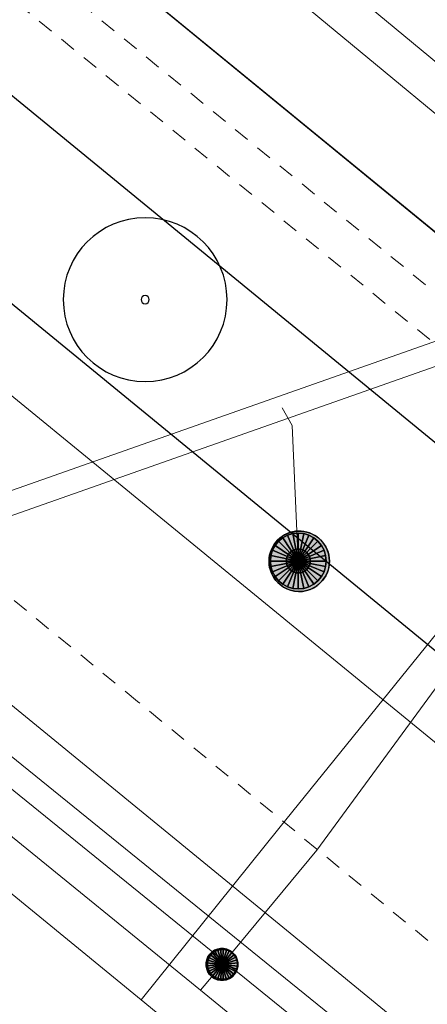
# Model space of a CAD drawing. Header units: metres. Extents: x 2695560 to 2696939, y 1260491 to 1262050.
# Tile 609 of 656: x 2696056.41 to 2696061.52, y 1260933.69 to 1260946.03. Entities that reach past the tile are written whole.
import ezdxf

# ---------------------------------------------------------------- set-up
doc = ezdxf.new("R2010")
doc.units = ezdxf.units.M
doc.linetypes.add('AUSGEZOGEN', pattern=[0])
doc.linetypes.add('VERDECKT2_S2', pattern=[0.36, 0.2, -0.16])
for name, color, linetype in [('XR$1$AV_Linien (BB)', 7, 'AUSGEZOGEN'), ('XR$1$AW_LK_Schachtdeckel', 24, 'AUSGEZOGEN'), ('XR$1$GA_LK_Absperrarmatur', 32, 'AUSGEZOGEN'), ('XR$1$GR_Baum', 94, 'AUSGEZOGEN'), ('XR$1$Liegenschaftsgrenzen', 7, 'AUSGEZOGEN'), ('XR$1$PFAW', 255, 'AUSGEZOGEN'), ('XR$1$PFGA', 255, 'AUSGEZOGEN')]:
    doc.layers.add(name, color=color, linetype=linetype)
for name, color, linetype, lineweight in [('XR$2$ABW-Linie-R-genau', 4, 'AUSGEZOGEN', 18), ('XR$2$ABW-LinieFlaeche-R-genau', 4, 'AUSGEZOGEN', 18), ('XR$2$ABW-Punkt', 6, 'AUSGEZOGEN', 18), ('XR$2$ELE-Flaeche-oberirdisch', 1, 'AUSGEZOGEN', 18), ('XR$2$ELE-Linie-ungenau', 1, 'VERDECKT2_S2', 18), ('XR$2$ELE-LinieFlaeche-genau', 1, 'AUSGEZOGEN', 18), ('XR$2$ELE-LinieFlaeche-ungenau', 1, 'VERDECKT2_S2', 18), ('XR$2$GAS-Linie-genau', 12, 'AUSGEZOGEN', 18), ('XR$2$GAS-LinieFlaeche-genau', 12, 'AUSGEZOGEN', 18), ('XR$2$GAS-Punkt', 12, 'AUSGEZOGEN', 18), ('XR$2$WAS-Linie-genau', 5, 'AUSGEZOGEN', 18)]:
    doc.layers.add(name, color=color, linetype=linetype, lineweight=lineweight)

# ---------------------------------------------------------------- blocks, each defined once
blk = doc.blocks.new('WBGR1')
at = {"color": 94, "transparency": 33554687}
for radius, start, end in [(1, 90, 270), (1, 270, 90), (0.05, 90, 270), (0.05, 270, 90)]:
    blk.add_arc((0, 0), radius, start, end, dxfattribs=at)
blk = doc.blocks.new('BAW2088')
at = {"layer": 'XR$1$PFAW', "transparency": 33554687}
blk.add_hatch(color=253, dxfattribs=at).paths.add_polyline_path([(0.51, 0), (0.5, 0.101), (0.47, 0.197), (0.421, 0.286), (0.355, 0.362), (0.275, 0.424), (0.184, 0.469), (0.086, 0.494), (-0.015, 0.499), (-0.115, 0.484), (-0.21, 0.449), (-0.296, 0.395), (-0.369, 0.326), (-0.427, 0.243), (-0.467, 0.15), (-0.487, 0.051), (-0.487, -0.051), (-0.467, -0.15), (-0.427, -0.243), (-0.369, -0.326), (-0.296, -0.395), (-0.21, -0.449), (-0.115, -0.484), (-0.015, -0.499), (0.086, -0.494), (0.184, -0.469), (0.275, -0.424), (0.355, -0.362), (0.421, -0.286), (0.47, -0.197), (0.5, -0.101)])
at = {"transparency": 33554687}
for start, end in [(91.1948, 268.8052), (268.8052, 91.1948)]:
    blk.add_arc((0.01, 0), 0.5, start, end, dxfattribs=at)
at = {"layer": 'XR$1$PFAW', "transparency": 33554687}
blk.add_circle((0.01, 0), 0.5, dxfattribs=at)
blk = doc.blocks.new('BGA965')
at = {"layer": 'XR$1$PFGA', "transparency": 33554687}
blk.add_hatch(color=7, dxfattribs=at).paths.add_polyline_path([(0.5, 0), (0.49, 0.101), (0.459, 0.197), (0.41, 0.286), (0.344, 0.362), (0.264, 0.424), (0.174, 0.469), (0.076, 0.494), (-0.025, 0.499), (-0.125, 0.484), (-0.22, 0.449), (-0.306, 0.395), (-0.379, 0.326), (-0.437, 0.243), (-0.477, 0.15), (-0.497, 0.051), (-0.497, -0.051), (-0.477, -0.15), (-0.437, -0.243), (-0.379, -0.326), (-0.306, -0.395), (-0.22, -0.449), (-0.125, -0.484), (-0.025, -0.499), (0.076, -0.494), (0.174, -0.469), (0.264, -0.424), (0.344, -0.362), (0.41, -0.286), (0.459, -0.197), (0.49, -0.101)])
at = {"color": 32, "transparency": 33554687}
blk.add_line((0, 0.5), (0, -0.5), dxfattribs=at)
for start, end in [(90, 270), (270, 90)]:
    blk.add_arc((0, 0), 0.5, start, end, dxfattribs=at)
at = {"layer": 'XR$1$PFGA', "transparency": 33554687}
blk.add_circle((0, 0), 0.5, dxfattribs=at)
blk = doc.blocks.new('GAS-ABSPERRORGAN')
at = {"layer": 'XR$2$GAS-Punkt', "linetype": 'AUSGEZOGEN', "lineweight": 25, "transparency": 33554687}
blk.add_line((0, 200, 2500), (0, -200, 2500), dxfattribs=at)
for points in [[(-141, 141, 2500), (0, 0, 2500), (-166, 111, 2500)], [(-141, 141), (0, 0), (-166, 111)], [(-141, 141, 2500), (-141, 141), (-166, 111), (-166, 111, 2500)], [(-111, 166, 2500), (0, 0, 2500), (-141, 141, 2500)], [(-111, 166), (0, 0), (-141, 141)], [(-111, 166, 2500), (-111, 166), (-141, 141), (-141, 141, 2500)], [(-77, 185, 2500), (0, 0, 2500), (-111, 166, 2500)], [(-77, 185), (0, 0), (-111, 166)], [(-77, 185, 2500), (-77, 185), (-111, 166), (-111, 166, 2500)], [(-39, 196, 2500), (0, 0, 2500), (-77, 185, 2500)], [(-39, 196), (0, 0), (-77, 185)], [(-39, 196, 2500), (-39, 196), (-77, 185), (-77, 185, 2500)], [(0, 200, 2500), (0, 0, 2500), (-39, 196, 2500)], [(0, 200), (0, 0), (-39, 196)], [(0, 200, 2500), (0, 200), (-39, 196), (-39, 196, 2500)], [(39, 196, 2500), (0, 0, 2500), (0, 200, 2500)], [(39, 196), (0, 0), (0, 200)], [(39, 196, 2500), (39, 196), (0, 200), (0, 200, 2500)], [(77, 185, 2500), (0, 0, 2500), (39, 196, 2500)], [(77, 185), (0, 0), (39, 196)], [(111, 166, 2500), (0, 0, 2500), (77, 185, 2500)], [(111, 166), (0, 0), (77, 185)], [(141, 141, 2500), (0, 0, 2500), (111, 166, 2500)], [(141, 141), (0, 0), (111, 166)], [(166, 111, 2500), (0, 0, 2500), (141, 141, 2500)], [(166, 111), (0, 0), (141, 141)], [(77, 185, 2500), (77, 185), (39, 196), (39, 196, 2500)], [(111, 166, 2500), (111, 166), (77, 185), (77, 185, 2500)], [(141, 141, 2500), (141, 141), (111, 166), (111, 166, 2500)], [(166, 111, 2500), (166, 111), (141, 141), (141, 141, 2500)], [(-196, 39, 2500), (0, 0, 2500), (-200, 0, 2500)], [(-196, 39), (0, 0), (-200, 0)], [(-196, 39, 2500), (-196, 39), (-200, 0), (-200, 0, 2500)], [(-200, 0, 2500), (0, 0, 2500), (-196, -39, 2500)], [(-200, 0), (0, 0), (-196, -39)], [(-185, 77, 2500), (0, 0, 2500), (-196, 39, 2500)], [(-185, 77), (0, 0), (-196, 39)], [(-185, 77, 2500), (-185, 77), (-196, 39), (-196, 39, 2500)], [(-196, -39, 2500), (0, 0, 2500), (-185, -77, 2500)], [(-196, -39), (0, 0), (-185, -77)], [(-166, 111, 2500), (0, 0, 2500), (-185, 77, 2500)], [(-166, 111), (0, 0), (-185, 77)], [(-166, 111, 2500), (-166, 111), (-185, 77), (-185, 77, 2500)], [(-185, -77, 2500), (0, 0, 2500), (-166, -111, 2500)], [(-185, -77), (0, 0), (-166, -111)], [(-166, -111, 2500), (0, 0, 2500), (-141, -141, 2500)], [(-166, -111), (0, 0), (-141, -141)], [(-141, -141, 2500), (0, 0, 2500), (-111, -166, 2500)], [(-141, -141), (0, 0), (-111, -166)], [(-111, -166, 2500), (0, 0, 2500), (-77, -185, 2500)], [(-111, -166), (0, 0), (-77, -185)], [(-77, -185, 2500), (0, 0, 2500), (-39, -196, 2500)], [(-77, -185), (0, 0), (-39, -196)], [(-39, -196, 2500), (0, 0, 2500), (0, -200, 2500)], [(-39, -196), (0, 0), (0, -200)], [(185, 77, 2500), (0, 0, 2500), (166, 111, 2500)], [(185, 77), (0, 0), (166, 111)], [(196, 39, 2500), (0, 0, 2500), (185, 77, 2500)], [(196, 39), (0, 0), (185, 77)], [(200, 0, 2500), (0, 0, 2500), (196, 39, 2500)], [(200, 0), (0, 0), (196, 39)], [(0, -200, 2500), (0, 0, 2500), (39, -196, 2500)], [(39, -196, 2500), (0, 0, 2500), (77, -185, 2500)], [(77, -185, 2500), (0, 0, 2500), (111, -166, 2500)], [(111, -166, 2500), (0, 0, 2500), (141, -141, 2500)], [(141, -141, 2500), (0, 0, 2500), (166, -111, 2500)], [(166, -111, 2500), (0, 0, 2500), (185, -77, 2500)], [(185, -77, 2500), (0, 0, 2500), (196, -39, 2500)], [(196, -39, 2500), (0, 0, 2500), (200, 0, 2500)], [(0, -200), (0, 0), (39, -196)], [(39, -196), (0, 0), (77, -185)], [(77, -185), (0, 0), (111, -166)], [(111, -166), (0, 0), (141, -141)], [(141, -141), (0, 0), (166, -111)], [(166, -111), (0, 0), (185, -77)], [(185, -77), (0, 0), (196, -39)], [(196, -39), (0, 0), (200, 0)], [(185, 77, 2500), (185, 77), (166, 111), (166, 111, 2500)], [(196, 39, 2500), (196, 39), (185, 77), (185, 77, 2500)], [(200, 0, 2500), (200, 0), (196, 39), (196, 39, 2500)], [(-200, 0, 2500), (-200, 0), (-196, -39), (-196, -39, 2500)], [(-196, -39, 2500), (-196, -39), (-185, -77), (-185, -77, 2500)], [(-185, -77, 2500), (-185, -77), (-166, -111), (-166, -111, 2500)], [(-166, -111, 2500), (-166, -111), (-141, -141), (-141, -141, 2500)], [(141, -141, 2500), (141, -141), (166, -111), (166, -111, 2500)], [(166, -111, 2500), (166, -111), (185, -77), (185, -77, 2500)], [(185, -77, 2500), (185, -77), (196, -39), (196, -39, 2500)], [(196, -39, 2500), (196, -39), (200, 0), (200, 0, 2500)], [(-141, -141, 2500), (-141, -141), (-111, -166), (-111, -166, 2500)], [(-111, -166, 2500), (-111, -166), (-77, -185), (-77, -185, 2500)], [(-77, -185, 2500), (-77, -185), (-39, -196), (-39, -196, 2500)], [(-39, -196, 2500), (-39, -196), (0, -200), (0, -200, 2500)], [(0, -200, 2500), (0, -200), (39, -196), (39, -196, 2500)], [(39, -196, 2500), (39, -196), (77, -185), (77, -185, 2500)], [(77, -185, 2500), (77, -185), (111, -166), (111, -166, 2500)], [(111, -166, 2500), (111, -166), (141, -141), (141, -141, 2500)]]:
    blk.add_3dface(points, dxfattribs=at)
blk = doc.blocks.new('ABW-SCHLAMMSAMMLER_RUND')
at = {"layer": 'XR$2$ABW-Punkt', "linetype": 'AUSGEZOGEN', "lineweight": 13, "transparency": 33554687}
for p, q in [((-70, 75, 2500), (70, 75, 2500)), ((-70, -75, 2500), (70, -75, 2500))]:
    blk.add_line(p, q, dxfattribs=at)
blk.add_polyline3d([(90, 0, 2500), (0, 0, 2500), (-90, 0, 2500)], dxfattribs=at)
at = {"layer": 'XR$2$ABW-Punkt', "linetype": 'AUSGEZOGEN', "lineweight": 25, "transparency": 33554687}
for points in [[(-83, 125, 2500), (0, 0, 2500), (-106, 106, 2500)], [(-83, 125), (0, 0), (-106, 106)], [(-83, 125, 2500), (-83, 125), (-106, 106), (-106, 106, 2500)], [(-57, 139, 2500), (0, 0, 2500), (-83, 125, 2500)], [(-57, 139), (0, 0), (-83, 125)], [(-57, 139, 2500), (-57, 139), (-83, 125), (-83, 125, 2500)], [(-29, 147, 2500), (0, 0, 2500), (-57, 139, 2500)], [(-29, 147), (0, 0), (-57, 139)], [(-29, 147, 2500), (-29, 147), (-57, 139), (-57, 139, 2500)], [(0, 150, 2500), (0, 0, 2500), (-29, 147, 2500)], [(0, 150), (0, 0), (-29, 147)], [(0, 150, 2500), (0, 150), (-29, 147), (-29, 147, 2500)], [(29, 147, 2500), (0, 0, 2500), (0, 150, 2500)], [(29, 147), (0, 0), (0, 150)], [(29, 147, 2500), (29, 147), (0, 150), (0, 150, 2500)], [(57, 139, 2500), (0, 0, 2500), (29, 147, 2500)], [(57, 139), (0, 0), (29, 147)], [(83, 125, 2500), (0, 0, 2500), (57, 139, 2500)], [(83, 125), (0, 0), (57, 139)], [(106, 106, 2500), (0, 0, 2500), (83, 125, 2500)], [(106, 106), (0, 0), (83, 125)], [(57, 139, 2500), (57, 139), (29, 147), (29, 147, 2500)], [(83, 125, 2500), (83, 125), (57, 139), (57, 139, 2500)], [(106, 106, 2500), (106, 106), (83, 125), (83, 125, 2500)], [(-147, 29, 2500), (0, 0, 2500), (-150, 0, 2500)], [(-147, 29), (0, 0), (-150, 0)], [(-147, 29, 2500), (-147, 29), (-150, 0), (-150, 0, 2500)], [(-150, 0, 2500), (0, 0, 2500), (-147, -29, 2500)], [(-150, 0), (0, 0), (-147, -29)], [(-139, 57, 2500), (0, 0, 2500), (-147, 29, 2500)], [(-139, 57), (0, 0), (-147, 29)], [(-139, 57, 2500), (-139, 57), (-147, 29), (-147, 29, 2500)], [(-147, -29, 2500), (0, 0, 2500), (-139, -57, 2500)], [(-147, -29), (0, 0), (-139, -57)], [(-125, 83, 2500), (0, 0, 2500), (-139, 57, 2500)], [(-125, 83), (0, 0), (-139, 57)], [(-125, 83, 2500), (-125, 83), (-139, 57), (-139, 57, 2500)], [(-139, -57, 2500), (0, 0, 2500), (-125, -83, 2500)], [(-139, -57), (0, 0), (-125, -83)], [(-106, 106, 2500), (0, 0, 2500), (-125, 83, 2500)], [(-106, 106), (0, 0), (-125, 83)], [(-106, 106, 2500), (-106, 106), (-125, 83), (-125, 83, 2500)], [(-125, -83, 2500), (0, 0, 2500), (-106, -106, 2500)], [(-125, -83), (0, 0), (-106, -106)], [(-106, -106, 2500), (0, 0, 2500), (-83, -125, 2500)], [(-106, -106), (0, 0), (-83, -125)], [(-83, -125, 2500), (0, 0, 2500), (-57, -139, 2500)], [(-83, -125), (0, 0), (-57, -139)], [(-57, -139, 2500), (0, 0, 2500), (-29, -147, 2500)], [(-57, -139), (0, 0), (-29, -147)], [(-29, -147, 2500), (0, 0, 2500), (0, -150, 2500)], [(-29, -147), (0, 0), (0, -150)], [(125, 83, 2500), (0, 0, 2500), (106, 106, 2500)], [(125, 83), (0, 0), (106, 106)], [(139, 57, 2500), (0, 0, 2500), (125, 83, 2500)], [(139, 57), (0, 0), (125, 83)], [(147, 29, 2500), (0, 0, 2500), (139, 57, 2500)], [(147, 29), (0, 0), (139, 57)], [(150, 0, 2500), (0, 0, 2500), (147, 29, 2500)], [(150, 0), (0, 0), (147, 29)], [(0, -150, 2500), (0, 0, 2500), (29, -147, 2500)], [(29, -147, 2500), (0, 0, 2500), (57, -139, 2500)], [(57, -139, 2500), (0, 0, 2500), (83, -125, 2500)], [(83, -125, 2500), (0, 0, 2500), (106, -106, 2500)], [(106, -106, 2500), (0, 0, 2500), (125, -83, 2500)], [(125, -83, 2500), (0, 0, 2500), (139, -57, 2500)], [(139, -57, 2500), (0, 0, 2500), (147, -29, 2500)], [(147, -29, 2500), (0, 0, 2500), (150, 0, 2500)], [(0, -150), (0, 0), (29, -147)], [(29, -147), (0, 0), (57, -139)], [(57, -139), (0, 0), (83, -125)], [(83, -125), (0, 0), (106, -106)], [(106, -106), (0, 0), (125, -83)], [(125, -83), (0, 0), (139, -57)], [(139, -57), (0, 0), (147, -29)], [(147, -29), (0, 0), (150, 0)], [(125, 83, 2500), (125, 83), (106, 106), (106, 106, 2500)], [(139, 57, 2500), (139, 57), (125, 83), (125, 83, 2500)], [(147, 29, 2500), (147, 29), (139, 57), (139, 57, 2500)], [(150, 0, 2500), (150, 0), (147, 29), (147, 29, 2500)], [(-150, 0, 2500), (-150, 0), (-147, -29), (-147, -29, 2500)], [(-147, -29, 2500), (-147, -29), (-139, -57), (-139, -57, 2500)], [(-139, -57, 2500), (-139, -57), (-125, -83), (-125, -83, 2500)], [(-125, -83, 2500), (-125, -83), (-106, -106), (-106, -106, 2500)], [(-106, -106, 2500), (-106, -106), (-83, -125), (-83, -125, 2500)], [(83, -125, 2500), (83, -125), (106, -106), (106, -106, 2500)], [(106, -106, 2500), (106, -106), (125, -83), (125, -83, 2500)], [(125, -83, 2500), (125, -83), (139, -57), (139, -57, 2500)], [(139, -57, 2500), (139, -57), (147, -29), (147, -29, 2500)], [(147, -29, 2500), (147, -29), (150, 0), (150, 0, 2500)], [(-83, -125, 2500), (-83, -125), (-57, -139), (-57, -139, 2500)], [(-57, -139, 2500), (-57, -139), (-29, -147), (-29, -147, 2500)], [(-29, -147, 2500), (-29, -147), (0, -150), (0, -150, 2500)], [(0, -150, 2500), (0, -150), (29, -147), (29, -147, 2500)], [(29, -147, 2500), (29, -147), (57, -139), (57, -139, 2500)], [(57, -139, 2500), (57, -139), (83, -125), (83, -125, 2500)]]:
    blk.add_3dface(points, dxfattribs=at)
blk = doc.blocks.new('ABW-DECKEL')
at = {"layer": 'XR$2$ABW-Punkt', "linetype": 'AUSGEZOGEN', "lineweight": 25, "transparency": 33554687}
for points in [[(-247, 247, 2500), (0, 0, 2500), (-291, 194, 2500)], [(-247, 247), (0, 0), (-291, 194)], [(-247, 247, 2500), (-247, 247), (-291, 194), (-291, 194, 2500)], [(-194, 291, 2500), (0, 0, 2500), (-247, 247, 2500)], [(-194, 291), (0, 0), (-247, 247)], [(-194, 291, 2500), (-194, 291), (-247, 247), (-247, 247, 2500)], [(-134, 323, 2500), (0, 0, 2500), (-194, 291, 2500)], [(-134, 323), (0, 0), (-194, 291)], [(-134, 323, 2500), (-134, 323), (-194, 291), (-194, 291, 2500)], [(-68, 343, 2500), (0, 0, 2500), (-134, 323, 2500)], [(-68, 343), (0, 0), (-134, 323)], [(-68, 343, 2500), (-68, 343), (-134, 323), (-134, 323, 2500)], [(0, 350, 2500), (0, 0, 2500), (-68, 343, 2500)], [(0, 350), (0, 0), (-68, 343)], [(0, 350, 2500), (0, 350), (-68, 343), (-68, 343, 2500)], [(68, 343, 2500), (0, 0, 2500), (0, 350, 2500)], [(68, 343), (0, 0), (0, 350)], [(68, 343, 2500), (68, 343), (0, 350), (0, 350, 2500)], [(134, 323, 2500), (0, 0, 2500), (68, 343, 2500)], [(134, 323), (0, 0), (68, 343)], [(194, 291, 2500), (0, 0, 2500), (134, 323, 2500)], [(194, 291), (0, 0), (134, 323)], [(247, 247, 2500), (0, 0, 2500), (194, 291, 2500)], [(247, 247), (0, 0), (194, 291)], [(291, 194, 2500), (0, 0, 2500), (247, 247, 2500)], [(291, 194), (0, 0), (247, 247)], [(134, 323, 2500), (134, 323), (68, 343), (68, 343, 2500)], [(194, 291, 2500), (194, 291), (134, 323), (134, 323, 2500)], [(247, 247, 2500), (247, 247), (194, 291), (194, 291, 2500)], [(291, 194, 2500), (291, 194), (247, 247), (247, 247, 2500)], [(-323, 134, 2500), (0, 0, 2500), (-343, 68, 2500)], [(-323, 134), (0, 0), (-343, 68)], [(-323, 134, 2500), (-323, 134), (-343, 68), (-343, 68, 2500)], [(-291, 194, 2500), (0, 0, 2500), (-323, 134, 2500)], [(-291, 194), (0, 0), (-323, 134)], [(-291, 194, 2500), (-291, 194), (-323, 134), (-323, 134, 2500)], [(323, 134, 2500), (0, 0, 2500), (291, 194, 2500)], [(323, 134), (0, 0), (291, 194)], [(343, 68, 2500), (0, 0, 2500), (323, 134, 2500)], [(343, 68), (0, 0), (323, 134)], [(323, 134, 2500), (323, 134), (291, 194), (291, 194, 2500)], [(343, 68, 2500), (343, 68), (323, 134), (323, 134, 2500)], [(-343, 68, 2500), (0, 0, 2500), (-350, 0, 2500)], [(-343, 68), (0, 0), (-350, 0)], [(-343, 68, 2500), (-343, 68), (-350, 0), (-350, 0, 2500)], [(-350, 0, 2500), (0, 0, 2500), (-343, -68, 2500)], [(-350, 0), (0, 0), (-343, -68)], [(-343, -68, 2500), (0, 0, 2500), (-323, -134, 2500)], [(-343, -68), (0, 0), (-323, -134)], [(-323, -134, 2500), (0, 0, 2500), (-291, -194, 2500)], [(-323, -134), (0, 0), (-291, -194)], [(-291, -194, 2500), (0, 0, 2500), (-247, -247, 2500)], [(-291, -194), (0, 0), (-247, -247)], [(-247, -247, 2500), (0, 0, 2500), (-194, -291, 2500)], [(-247, -247), (0, 0), (-194, -291)], [(-194, -291, 2500), (0, 0, 2500), (-134, -323, 2500)], [(-194, -291), (0, 0), (-134, -323)], [(-134, -323, 2500), (0, 0, 2500), (-68, -343, 2500)], [(-134, -323), (0, 0), (-68, -343)], [(-68, -343, 2500), (0, 0, 2500), (0, -350, 2500)], [(-68, -343), (0, 0), (0, -350)], [(350, 0, 2500), (0, 0, 2500), (343, 68, 2500)], [(350, 0), (0, 0), (343, 68)], [(0, -350, 2500), (0, 0, 2500), (68, -343, 2500)], [(68, -343, 2500), (0, 0, 2500), (134, -323, 2500)], [(134, -323, 2500), (0, 0, 2500), (194, -291, 2500)], [(194, -291, 2500), (0, 0, 2500), (247, -247, 2500)], [(247, -247, 2500), (0, 0, 2500), (291, -194, 2500)], [(291, -194, 2500), (0, 0, 2500), (323, -134, 2500)], [(323, -134, 2500), (0, 0, 2500), (343, -68, 2500)], [(343, -68, 2500), (0, 0, 2500), (350, 0, 2500)], [(0, -350), (0, 0), (68, -343)], [(68, -343), (0, 0), (134, -323)], [(134, -323), (0, 0), (194, -291)], [(194, -291), (0, 0), (247, -247)], [(247, -247), (0, 0), (291, -194)], [(291, -194), (0, 0), (323, -134)], [(323, -134), (0, 0), (343, -68)], [(343, -68), (0, 0), (350, 0)], [(350, 0, 2500), (350, 0), (343, 68), (343, 68, 2500)], [(-350, 0, 2500), (-350, 0), (-343, -68), (-343, -68, 2500)], [(-343, -68, 2500), (-343, -68), (-323, -134), (-323, -134, 2500)], [(323, -134, 2500), (323, -134), (343, -68), (343, -68, 2500)], [(343, -68, 2500), (343, -68), (350, 0), (350, 0, 2500)], [(-323, -134, 2500), (-323, -134), (-291, -194), (-291, -194, 2500)], [(-291, -194, 2500), (-291, -194), (-247, -247), (-247, -247, 2500)], [(247, -247, 2500), (247, -247), (291, -194), (291, -194, 2500)], [(291, -194, 2500), (291, -194), (323, -134), (323, -134, 2500)], [(-247, -247, 2500), (-247, -247), (-194, -291), (-194, -291, 2500)], [(-194, -291, 2500), (-194, -291), (-134, -323), (-134, -323, 2500)], [(-134, -323, 2500), (-134, -323), (-68, -343), (-68, -343, 2500)], [(-68, -343, 2500), (-68, -343), (0, -350), (0, -350, 2500)], [(0, -350, 2500), (0, -350), (68, -343), (68, -343, 2500)], [(68, -343, 2500), (68, -343), (134, -323), (134, -323, 2500)], [(134, -323, 2500), (134, -323), (194, -291), (194, -291, 2500)], [(194, -291, 2500), (194, -291), (247, -247), (247, -247, 2500)]]:
    blk.add_3dface(points, dxfattribs=at)

msp = doc.modelspace()

# ---------------------------------------------------------------- linework, layer by layer
at = {"layer": 'XR$1$AV_Linien (BB)', "color": 7, "linetype": 'AUSGEZOGEN', "transparency": 33554687}
for p, q in [((2696061.636, 1260943.359), (2696054.33, 1260949.34)), ((2696050.612, 1260947.138), (2696097.358, 1260908.864))]:
    msp.add_line(p, q, dxfattribs=at)
msp.add_lwpolyline([(2696097.358, 1260908.864), (2696098.65, 1260910.389), (2696052.463, 1260948.234)], dxfattribs=at)
at = {"layer": 'XR$1$Liegenschaftsgrenzen', "color": 7, "linetype": 'AUSGEZOGEN', "transparency": 33554687}
msp.add_lwpolyline([(2696110.31, 1260907.41), (2696106.18, 1260906.89), (2696054.33, 1260949.34)], dxfattribs=at)
at = {"layer": 'XR$2$ABW-Linie-R-genau', "linetype": 'AUSGEZOGEN', "transparency": 33554687}
msp.add_lwpolyline([(2696059.904, 1260939.248), (2696059.827, 1260940.947), (2696059.701, 1260941.17)], dxfattribs=at)
at = {"layer": 'XR$2$ABW-LinieFlaeche-R-genau', "linetype": 'AUSGEZOGEN', "transparency": 33554687}
msp.add_lwpolyline([(2696063.175, 1260942.234), (2696051.286, 1260938.049), (2696051.186, 1260938.331), (2696063.075, 1260942.516), (2696063.175, 1260942.234)], close=True, dxfattribs=at)
at = {"layer": 'XR$2$ELE-Flaeche-oberirdisch', "transparency": 33554687}
msp.add_lwpolyline([(2696068.198, 1260931.579), (2696062.143, 1260936.545), (2696038.953, 1260955.519), (2696025.766, 1260966.69), (2696023.669, 1260964.2), (2696037.033, 1260953.213), (2696060.242, 1260934.224), (2696068.198, 1260927.699), (2696068.198, 1260931.579)], close=True, dxfattribs=at)
at = {"layer": 'XR$2$ELE-Linie-ungenau', "linetype": 'VERDECKT2_S2', "transparency": 33554687}
msp.add_lwpolyline([(2696068.198, 1260929), (2696057.887, 1260937.488), (2696014.949, 1260972.598), (2696013.579, 1260974.358), (2696012.829, 1260976.598), (2696013.169, 1260979.388), (2696014.129, 1260981.268), (2696015.709, 1260983.298), (2696018.295, 1260987.799)], dxfattribs=at)
at = {"layer": 'XR$2$ELE-LinieFlaeche-genau', "linetype": 'AUSGEZOGEN', "transparency": 33554687}
msp.add_lwpolyline([(2696066.224, 1260941.057), (2696056.463, 1260949.128), (2696056.781, 1260949.514), (2696066.542, 1260941.443), (2696066.224, 1260941.057)], close=True, dxfattribs=at)
at = {"layer": 'XR$2$ELE-LinieFlaeche-ungenau', "linetype": 'VERDECKT2_S2', "transparency": 33554687}
msp.add_lwpolyline([(2696054.422, 1260947.836), (2696068.198, 1260936.607), (2696068.198, 1260937.253), (2696054.738, 1260948.224), (2696054.422, 1260947.836)], close=True, dxfattribs=at)
at = {"layer": 'XR$2$GAS-Linie-genau', "linetype": 'AUSGEZOGEN', "transparency": 33554687}
for p, q in [((2696048.799, 1260941.893), (2696058.679, 1260933.867)), ((2696058.679, 1260933.867), (2696058.947, 1260934.19)), ((2696058.679, 1260933.867), (2696068.198, 1260926.075))]:
    msp.add_line(p, q, dxfattribs=at)
msp.add_lwpolyline([(2696058.947, 1260934.19), (2696060.136, 1260935.624), (2696062.417, 1260938.729)], dxfattribs=at)
at = {"layer": 'XR$2$GAS-LinieFlaeche-genau', "linetype": 'AUSGEZOGEN', "transparency": 33554687}
msp.add_lwpolyline([(2696068.198, 1260927.101), (2696062.391, 1260931.868), (2696048.8, 1260942.874), (2696015.651, 1260970.128), (2695993.526, 1260988.231), (2695992.085, 1260989.452), (2695991.881, 1260989.212), (2695993.324, 1260987.989), (2696015.451, 1260969.884), (2696048.6, 1260942.63), (2696062.191, 1260931.624), (2696068.198, 1260926.693), (2696068.198, 1260927.101)], close=True, dxfattribs=at)
at = {"layer": 'XR$2$WAS-Linie-genau', "linetype": 'AUSGEZOGEN', "transparency": 33554687}
for p, q in [((2696056.224, 1260935.147), (2696057.934, 1260933.744)), ((2696057.934, 1260933.744), (2696068.198, 1260925.367))]:
    msp.add_line(p, q, dxfattribs=at)
msp.add_lwpolyline([(2696057.934, 1260933.744), (2696059.677, 1260935.916), (2696065.215, 1260942.759)], dxfattribs=at)

# ---------------------------------------------------------------- block references
at = {"layer": 'XR$1$AW_LK_Schachtdeckel', "color": 24, "linetype": 'AUSGEZOGEN', "lineweight": -3, "transparency": 33554687, "xscale": 0.7578193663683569, "yscale": 0.7578193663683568, "rotation": 321.782906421}
msp.add_blockref('BAW2088', (2696059.91, 1260939.249), dxfattribs=at)
at = {"layer": 'XR$1$GA_LK_Absperrarmatur', "color": 32, "linetype": 'AUSGEZOGEN', "lineweight": -3, "transparency": 33554687, "xscale": 0.3749999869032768, "yscale": 0.3749999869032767, "rotation": 50.33249999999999}
msp.add_blockref('BGA965', (2696058.953, 1260934.191), dxfattribs=at)
at = {"layer": 'XR$1$GR_Baum', "color": 94, "linetype": 'AUSGEZOGEN', "lineweight": -3, "transparency": 33554687, "xscale": 1.027451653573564, "yscale": 1.027451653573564}
msp.add_blockref('WBGR1', (2696057.983, 1260942.525), dxfattribs=at)
at = {"layer": 'XR$2$ABW-Punkt', "color": 6, "linetype": 'AUSGEZOGEN', "lineweight": 18, "transparency": 33554687, "xscale": 0.001, "yscale": 0.001, "zscale": 0.001, "rotation": 360}
for name in ['ABW-DECKEL', 'ABW-SCHLAMMSAMMLER_RUND']:
    msp.add_blockref(name, (2696059.904, 1260939.248), dxfattribs=at)
at = {"layer": 'XR$2$GAS-Punkt', "color": 12, "linetype": 'AUSGEZOGEN', "lineweight": 18, "transparency": 33554687, "xscale": 0.001, "yscale": 0.001, "zscale": 0.001, "rotation": 320.4}
msp.add_blockref('GAS-ABSPERRORGAN', (2696058.947, 1260934.19), dxfattribs=at)

doc.saveas('drawing.dxf')
